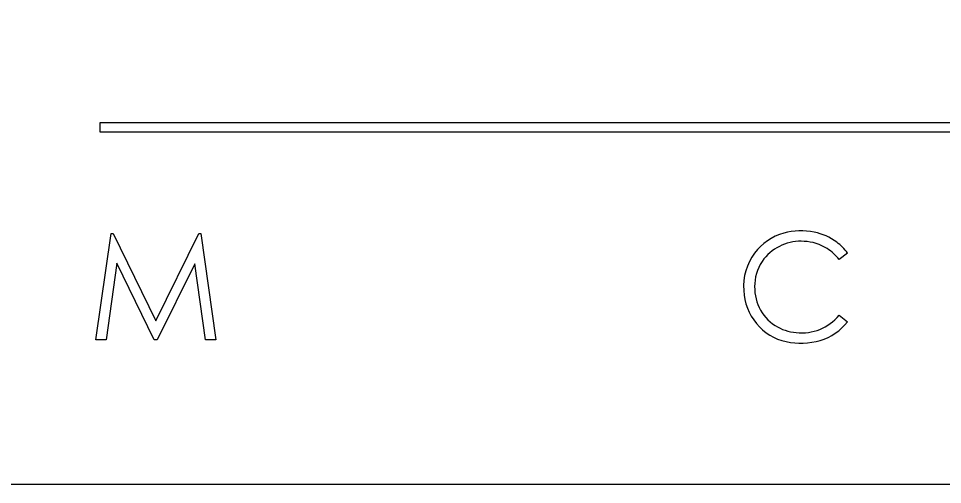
# Model space of a CAD drawing. Extents: x -7.1 to 34, y 0 to 22.
# Drawn here: x 3.4386 to 3.92, y 0.5 to 0.7428 of the extents above; entities that cross this region are included whole.
import ezdxf

# ---------------------------------------------------------------- set-up
doc = ezdxf.new("R2010")
doc.units = 0
for name, color, linetype in [('Default', 7, 'Continuous'), ('SH_Border', 7, 'Continuous'), ('SH_Data', 7, 'Continuous')]:
    doc.layers.add(name, color=color, linetype=linetype)

# ---------------------------------------------------------------- blocks, each defined once
blk = doc.blocks.new('A$C485D5FB4')
at = {"layer": 'Default'}
for p, q in [((0.001375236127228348, 0.03227860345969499), (0.001375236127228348, 0.03374755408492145)), ((0.001375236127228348, 0.03374755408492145), (0.5770506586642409, 0.03374755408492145)), ((0.5770506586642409, 0.03227860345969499), (0.001375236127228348, 0.03227860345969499)), ((0.0007339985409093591, 0.0005126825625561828), (0.0030444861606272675, 0.01675695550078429)), ((0.0030444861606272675, 0.01675695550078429), (0.0033534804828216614, 0.01675695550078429)), ((0.0033534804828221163, 0.01675695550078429), (0.009896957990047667, 0.003412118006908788)), ((0.009896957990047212, 0.003412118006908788), (0.016489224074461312, 0.01675695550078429)), ((0.016489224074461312, 0.01675695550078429), (0.016749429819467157, 0.01675695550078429)), ((0.016749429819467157, 0.01675695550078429), (0.019059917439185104, 0.0005126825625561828)), ((0.11563351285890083, 0.01375949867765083), (0.11434672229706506, 0.012771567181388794)), ((0.003912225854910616, 0.012221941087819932), (0.0023010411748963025, 0.0005126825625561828)), ((0.009653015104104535, 0.0005126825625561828), (0.003912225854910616, 0.012221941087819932)), ((0.015881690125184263, 0.01214759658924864), (0.010097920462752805, 0.0005126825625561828)), ((0.017499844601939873, 0.0005126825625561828), (0.015881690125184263, 0.01214759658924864)), ((0.11434672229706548, 0.004252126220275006), (0.1156325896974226, 0.0032766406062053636)), ((0.0023010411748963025, 0.0005126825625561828), (0.0007339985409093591, 0.0005126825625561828)), ((0.010097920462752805, 0.0005126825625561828), (0.00965301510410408, 0.0005126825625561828)), ((0.01905991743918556, 0.0005126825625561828), (0.017499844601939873, 0.0005126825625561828))]:
    blk.add_line(p, q, dxfattribs=at)
for centre, radius, start, end in [((0.10854291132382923, 0.006702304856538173), 0.010454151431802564, 78.8689763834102, 104.71897226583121), ((0.10887866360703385, 0.008561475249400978), 0.008565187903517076, 53.3100874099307, 78.67175489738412), ((0.10813623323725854, 0.008736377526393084), 0.008384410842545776, 105.56282464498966, 143.24733510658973), ((0.10849719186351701, 0.008303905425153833), 0.007270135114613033, 86.1247161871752, 113.36179539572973), ((0.10869447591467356, 0.008390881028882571), 0.00717256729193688, 57.53867298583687, 87.65027773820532), ((0.10844969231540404, 0.008407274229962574), 0.007156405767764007, 113.34085061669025, 141.29754479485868), ((0.10872483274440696, 0.00851559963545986), 0.007051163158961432, 37.12699877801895, 57.20286306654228), ((0.10921166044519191, 0.009101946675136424), 0.007933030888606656, 35.95210501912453, 52.90635565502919), ((0.1082509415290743, 0.008705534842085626), 0.00849488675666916, 143.54359973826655, 184.45909384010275), ((0.10831337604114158, 0.008692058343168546), 0.006873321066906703, 142.43974168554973, 176.46972034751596), ((0.10891850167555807, 0.008560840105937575), 0.007485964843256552, 175.75248301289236, 204.54264964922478), ((0.10825426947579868, 0.008379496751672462), 0.00847909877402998, 182.26033865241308, 219.51552565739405), ((0.10840949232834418, 0.008607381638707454), 0.007046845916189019, 206.60637500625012, 236.9302760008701), ((0.10867430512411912, 0.00889321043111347), 0.0073291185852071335, 263.153473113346, 320.7104986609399), ((0.10786947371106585, 0.008005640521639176), 0.00794448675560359, 219.2012852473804, 258.2742448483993), ((0.10909687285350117, 0.008312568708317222), 0.00825082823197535, 286.6740900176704, 322.38487782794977), ((0.10831320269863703, 0.008510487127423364), 0.0069131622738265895, 237.16084686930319, 265.74767531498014), ((0.10849279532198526, 0.010832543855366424), 0.010839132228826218, 258.0849550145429, 285.9109137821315)]:
    blk.add_arc(centre, radius, start, end, dxfattribs=at)

msp = doc.modelspace()

# ---------------------------------------------------------------- linework, layer by layer
at = {"layer": 'SH_Border'}
msp.add_lwpolyline([(1.5, 21.5), (33.5, 21.5), (33.5, 0.5), (1.5, 0.5)], close=True, dxfattribs=at)

# ---------------------------------------------------------------- block references
at = {"layer": 'SH_Data', "xscale": 3.407655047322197, "yscale": 3.407655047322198, "rotation": 0.001699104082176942}
msp.add_blockref('A$C485D5FB4', (3.476413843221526, 0.5736659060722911), dxfattribs=at)

doc.saveas('drawing.dxf')
